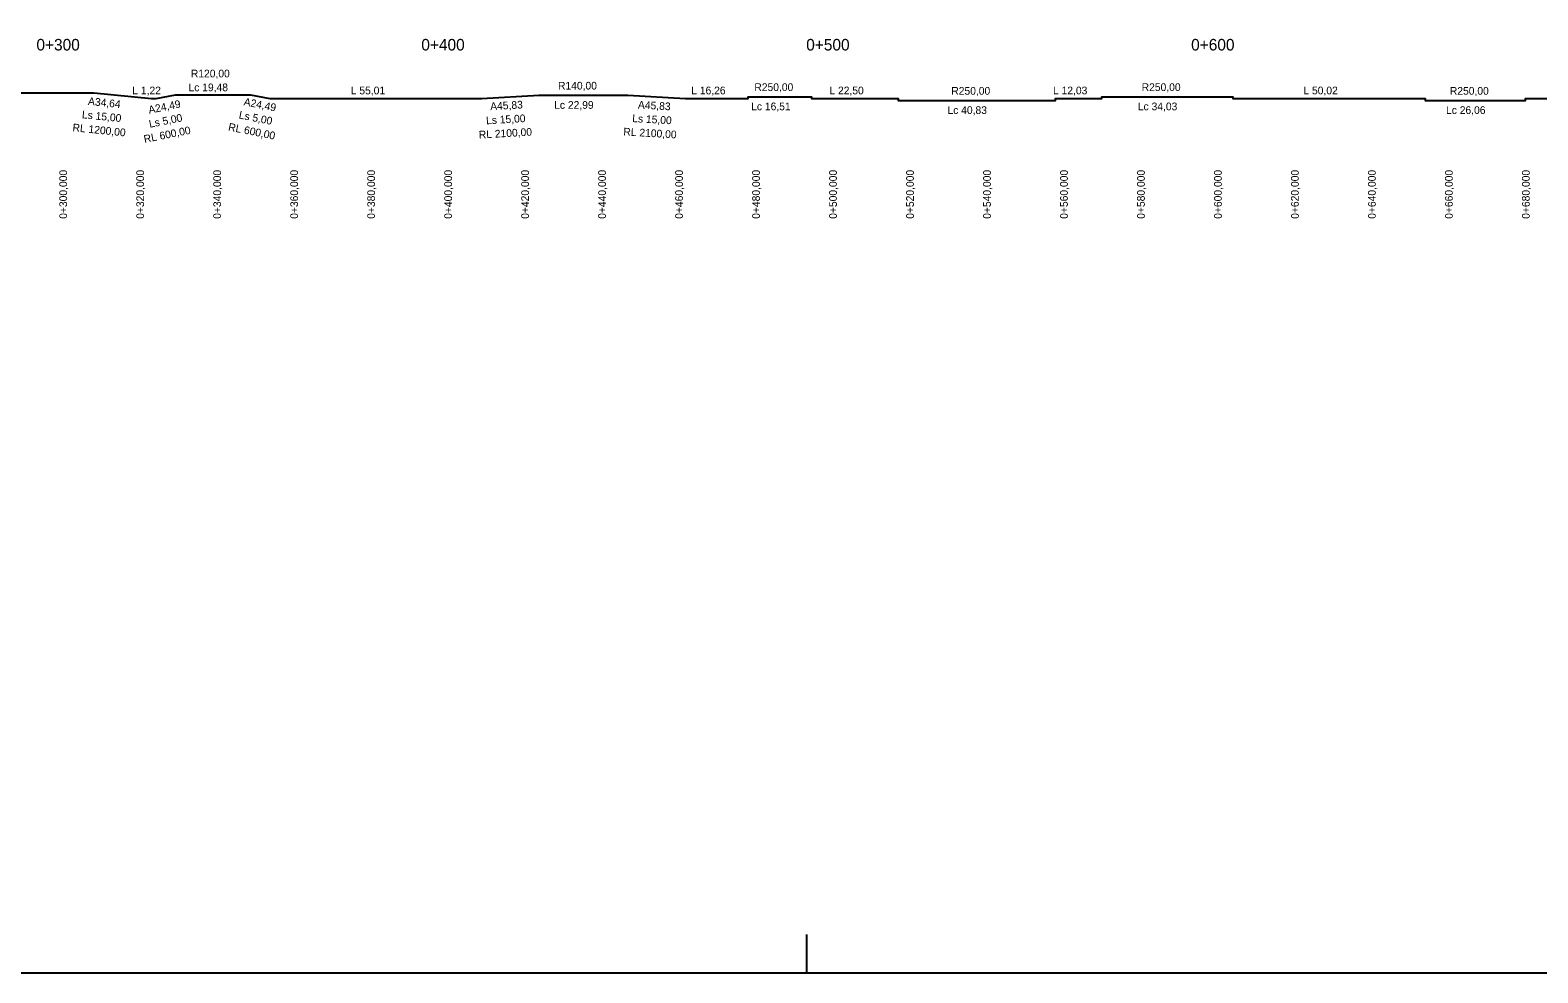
# Model space of a CAD drawing. Extents: x -632716 to -629545, y -1094726 to -1088285.
# Drawn here: x -632192 to -631800.3, y -1091264.2 to -1091019.4 of the extents above; entities that cross this region are included whole.
import ezdxf

# ---------------------------------------------------------------- set-up
doc = ezdxf.new("R2010")
doc.units = 0
for name, color, linetype in [('formát', 7, 'Continuous'), ('REZ_POPIS', 7, 'Continuous'), ('REZ_TABULKA', 7, 'Continuous')]:
    doc.layers.add(name, color=color, linetype=linetype)

msp = doc.modelspace()

# ---------------------------------------------------------------- linework, layer by layer
at = {"layer": 'formát'}
msp.add_line((-631990.3, -1091264.2), (-631990.3, -1091254.2), dxfattribs=at)
msp.add_lwpolyline([(-632585.29, -1091264.2), (-630730.3, -1091264.2), (-630730.3, -1090670.2), (-632585.29, -1090670.2)], close=True, dxfattribs=at)
at = {"layer": 'REZ_TABULKA'}
msp.add_lwpolyline([(-632217.78, -1091035.7), (-632175.49, -1091035.7), (-632175.49, -1091035.7), (-632160.49, -1091037.2), (-632160.49, -1091037.2), (-632159.27, -1091037.2), (-632159.27, -1091037.2), (-632154.27, -1091036.2), (-632154.27, -1091036.2), (-632134.79, -1091036.2), (-632134.79, -1091036.2), (-632129.79, -1091037.2), (-632129.79, -1091037.2), (-632074.78, -1091037.2), (-632074.78, -1091037.2), (-632059.78, -1091036.34), (-632059.78, -1091036.34), (-632036.79, -1091036.34), (-632036.79, -1091036.34), (-632021.79, -1091037.2), (-632021.79, -1091037.2), (-632005.53, -1091037.2), (-632005.53, -1091036.72), (-631989.02, -1091036.72), (-631989.02, -1091037.2), (-631966.52, -1091037.2), (-631966.52, -1091037.68), (-631925.69, -1091037.68), (-631925.69, -1091037.2), (-631913.66, -1091037.2), (-631913.66, -1091036.72), (-631879.63, -1091036.72), (-631879.63, -1091037.2), (-631829.61, -1091037.2), (-631829.61, -1091037.68), (-631803.55, -1091037.68), (-631803.55, -1091037.2), (-631649.02, -1091037.2)], dxfattribs=at)

# ---------------------------------------------------------------- texts
at = {"layer": 'REZ_POPIS'}
for s, p in [('0+300', (-632190.42, -1091024.7)), ('0+400', (-632090.42, -1091024.7)), ('0+500', (-631990.42, -1091024.7)), ('0+600', (-631890.42, -1091024.7))]:
    msp.add_text(s, height=3, dxfattribs=at).set_placement(p)
at = {"layer": 'REZ_TABULKA'}
for s, p in [('R120,00', (-632150.29, -1091031.68)), ('L 1,22', (-632165.51, -1091036.08)), ('Lc 19,48', (-632150.91, -1091035.28)), ('L 55,01', (-632108.75, -1091036.08)), ('R140,00', (-632054.91, -1091034.84)), ('L 16,26', (-632020.29, -1091036.08)), ('R250,00', (-632003.9, -1091035.22)), ('L 22,50', (-631984.4, -1091036.08)), ('R250,00', (-631952.73, -1091036.18)), ('L 12,03', (-631926.31, -1091036.08)), ('R250,00', (-631903.27, -1091035.22)), ('L 50,02', (-631861.25, -1091036.08)), ('R250,00', (-631823.2, -1091036.18)), ('Lc 22,99', (-632055.91, -1091039.84)), ('Lc 16,51', (-632004.73, -1091040.22)), ('Lc 34,03', (-631904.27, -1091040.22)), ('Lc 40,83', (-631953.73, -1091041.18)), ('Lc 26,06', (-631824.2, -1091041.18))]:
    msp.add_text(s, height=2, dxfattribs=at).set_placement(p)
for s, rotation, p in [('A34,64', 354.2894, (-632177.08, -1091038.81)), ('A24,49', 11.3099, (-632161.12, -1091041.14)), ('A24,49', 348.6901, (-632136.68, -1091038.9)), ('A45,83', 3.2705, (-632072.47, -1091040.2)), ('A45,83', 356.7295, (-632034.18, -1091039.76)), ('Ls 15,00', 354.2894, (-632178.67, -1091042.27)), ('Ls 5,00', 11.3099, (-632160.97, -1091044.78)), ('Ls 5,00', 348.6901, (-632137.95, -1091042.32)), ('Ls 15,00', 3.2705, (-632073.55, -1091043.87)), ('Ls 15,00', 356.7295, (-632035.67, -1091043.28)), ('RL 1200,00', 354.2894, (-632181.11, -1091045.65)), ('RL 600,00', 11.3099, (-632162.32, -1091048.72)), ('RL 600,00', 348.6901, (-632140.71, -1091045.44)), ('RL 2100,00', 3.2705, (-632075.43, -1091047.58)), ('RL 2100,00', 356.7295, (-632037.97, -1091046.75)), ('0+300,000', 90, (-632182.46, -1091068.41)), ('0+320,000', 90, (-632162.46, -1091068.41)), ('0+340,000', 90, (-632142.46, -1091068.41)), ('0+360,000', 90, (-632122.46, -1091068.41)), ('0+380,000', 90, (-632102.46, -1091068.41)), ('0+400,000', 90, (-632082.46, -1091068.41)), ('0+420,000', 90, (-632062.46, -1091068.41)), ('0+440,000', 90, (-632042.46, -1091068.41)), ('0+460,000', 90, (-632022.46, -1091068.41)), ('0+480,000', 90, (-632002.46, -1091068.41)), ('0+500,000', 90, (-631982.46, -1091068.41)), ('0+520,000', 90, (-631962.46, -1091068.41)), ('0+540,000', 90, (-631942.46, -1091068.41)), ('0+560,000', 90, (-631922.46, -1091068.41)), ('0+580,000', 90, (-631902.46, -1091068.41)), ('0+600,000', 90, (-631882.46, -1091068.41)), ('0+620,000', 90, (-631862.46, -1091068.41)), ('0+640,000', 90, (-631842.46, -1091068.41)), ('0+660,000', 90, (-631822.46, -1091068.41)), ('0+680,000', 90, (-631802.46, -1091068.41))]:
    msp.add_text(s, height=2, rotation=rotation, dxfattribs=at).set_placement(p)

doc.saveas('drawing.dxf')
